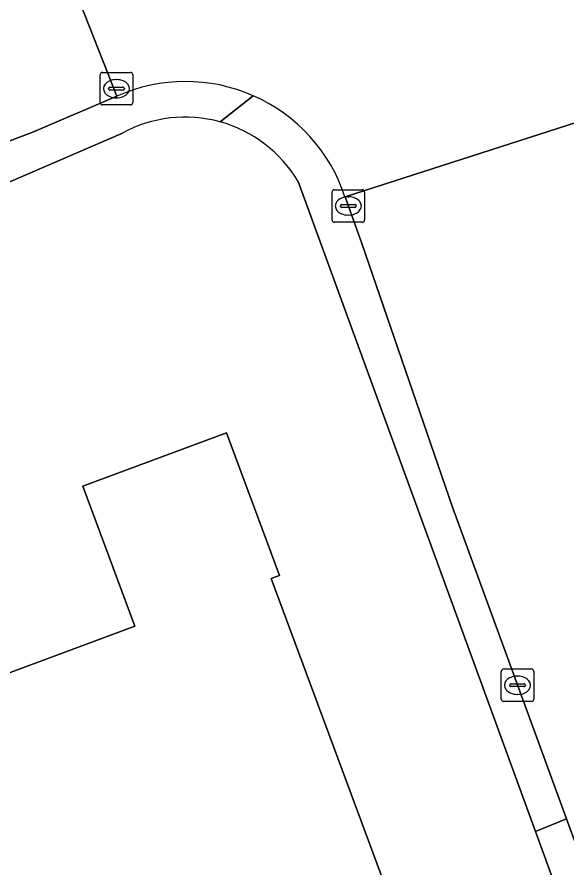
# Model space of a CAD drawing. Extents: x 158086 to 159499, y 382904 to 383981.
# Drawn here: x 158971.99 to 158988.9, y 383112.44 to 383138.6 of the extents above; entities that cross this region are included whole.
import ezdxf

# ---------------------------------------------------------------- set-up
doc = ezdxf.new("R2010")
doc.units = 0
for name, color, linetype in [('IMGEO_Erf', 7, 'Continuous'), ('IMGEO_Kolk', 7, 'Continuous'), ('IMGEO_Pand', 7, 'Continuous'), ('IMGEO_Rijbaan_lokaal_open', 7, 'Continuous'), ('IMGEO_Voetpad_open', 7, 'Continuous')]:
    doc.layers.add(name, color=color, linetype=linetype)

msp = doc.modelspace()

# ---------------------------------------------------------------- linework, layer by layer
at = {"layer": 'IMGEO_Erf'}
for points in [[(158975.23, 383135.031), (158942.876, 383121.069), (158936.852, 383118.469), (158837.977, 383075.801), (158837.572, 383075.626), (158818.806, 383067.474), (158817.768, 383067.023)], [(159013.433, 383044.02), (159010.822, 383051.232), (159000.349, 383079.556), (159000, 383080.506), (158999.501, 383081.865), (158996.298, 383090.065), (158996.488, 383090.145), (158989.898, 383108.183), (158987.936, 383113.554), (158980.634, 383133.543)], [(158881.652, 383089.451), (158938.898, 383114.123), (158941.834, 383107.313), (158975.616, 383119.869), (158974.015, 383124.181), (158978.429, 383125.821), (158980.059, 383121.434), (158979.805, 383121.339), (158983.304, 383111.921), (158982.521, 383111.63), (158984.156, 383107.233), (158984.812, 383107.476), (158991.945, 383088.285)]]:
    msp.add_lwpolyline(points, dxfattribs=at)
for centre, radius, start, end in [((158977.164, 383131.492), 4.033, 74.6337, 118.6619), ((158977.162, 383131.495), 4.03, 30.534, 74.5969)]:
    msp.add_arc(centre, radius, start, end, dxfattribs=at)
at = {"layer": 'IMGEO_Kolk'}
for p, q in [((158974.549, 383135.972), (158974.549, 383136.824)), ((158974.624, 383136.898), (158975.476, 383136.898)), ((158975.55, 383136.824), (158975.55, 383135.972)), ((158975.037, 383136.678), (158975.062, 383136.678)), ((158974.808, 383136.392), (158974.808, 383136.404)), ((158975.246, 383136.355), (158974.848, 383136.355)), ((158974.851, 383136.441), (158975.249, 383136.441)), ((158975.292, 383136.404), (158975.292, 383136.392)), ((158975.06, 383136.118), (158975.035, 383136.118)), ((158975.476, 383135.898), (158974.624, 383135.898)), ((158981.678, 383132.367), (158981.678, 383133.219)), ((158981.753, 383133.293), (158982.605, 383133.293)), ((158982.166, 383133.073), (158982.191, 383133.073)), ((158982.679, 383133.219), (158982.679, 383132.367)), ((158981.98, 383132.836), (158982.378, 383132.836)), ((158981.937, 383132.787), (158981.937, 383132.799)), ((158982.375, 383132.75), (158981.977, 383132.75)), ((158982.421, 383132.799), (158982.421, 383132.787)), ((158982.605, 383132.293), (158981.753, 383132.293)), ((158982.189, 383132.513), (158982.164, 383132.513)), ((158986.883, 383117.629), (158986.883, 383118.481)), ((158986.958, 383118.555), (158987.81, 383118.555)), ((158987.884, 383118.481), (158987.884, 383117.629)), ((158987.371, 383118.335), (158987.396, 383118.335)), ((158987.142, 383118.049), (158987.142, 383118.061)), ((158987.58, 383118.012), (158987.182, 383118.012)), ((158987.185, 383118.098), (158987.583, 383118.098)), ((158987.626, 383118.061), (158987.626, 383118.049)), ((158987.394, 383117.775), (158987.369, 383117.775)), ((158987.81, 383117.555), (158986.958, 383117.555))]:
    msp.add_line(p, q, dxfattribs=at)
for points in [[(158974.549, 383135.972), (158974.549, 383136.824)], [(158974.624, 383136.898), (158975.476, 383136.898)], [(158975.55, 383136.824), (158975.55, 383135.972)], [(158975.476, 383135.898), (158974.624, 383135.898)], [(158981.678, 383132.367), (158981.678, 383133.219)], [(158981.753, 383133.293), (158982.605, 383133.293)], [(158982.679, 383133.219), (158982.679, 383132.367)], [(158982.605, 383132.293), (158981.753, 383132.293)], [(158986.883, 383117.629), (158986.883, 383118.481)], [(158986.958, 383118.555), (158987.81, 383118.555)], [(158987.884, 383118.481), (158987.884, 383117.629)], [(158987.81, 383117.555), (158986.958, 383117.555)]]:
    msp.add_lwpolyline(points, dxfattribs=at)
for centre, radius, start, end in [((158974.626, 383136.822), 0.0765, 91.552, 178.448), ((158974.626, 383136.822), 0.0765, 91.552, 178.448), ((158975.474, 383136.822), 0.0765, 1.552, 88.448), ((158975.474, 383136.822), 0.0765, 1.552, 88.448), ((158974.848, 383136.401), 0.0403, 85.8775, 175.7526), ((158974.845, 383136.391), 0.0366, 178.938, 274.7102), ((158975.249, 383136.398), 0.043, 264.8664, 352.4533), ((158975.253, 383136.403), 0.0386, 1.7309, 96.639), ((158974.626, 383135.974), 0.0765, 181.552, 268.448), ((158974.626, 383135.974), 0.0765, 181.552, 268.448), ((158975.474, 383135.974), 0.0765, 271.552, 358.448), ((158975.474, 383135.974), 0.0765, 271.552, 358.448), ((158981.755, 383133.217), 0.0765, 91.552, 178.448), ((158981.755, 383133.217), 0.0765, 91.552, 178.448), ((158982.603, 383133.217), 0.0765, 1.552, 88.448), ((158982.603, 383133.217), 0.0765, 1.552, 88.448), ((158981.977, 383132.796), 0.0403, 85.8775, 175.7526), ((158982.382, 383132.798), 0.0386, 1.7309, 96.639), ((158981.974, 383132.786), 0.0366, 178.938, 274.7102), ((158982.378, 383132.793), 0.043, 264.8664, 352.4533), ((158981.755, 383132.369), 0.0765, 181.552, 268.448), ((158981.755, 383132.369), 0.0765, 181.552, 268.448), ((158982.603, 383132.369), 0.0765, 271.552, 358.448), ((158982.603, 383132.369), 0.0765, 271.552, 358.448), ((158986.96, 383118.479), 0.0765, 91.552, 178.448), ((158986.96, 383118.479), 0.0765, 91.552, 178.448), ((158987.808, 383118.479), 0.0765, 1.552, 88.448), ((158987.808, 383118.479), 0.0765, 1.552, 88.448), ((158987.182, 383118.058), 0.0403, 85.8775, 175.7526), ((158987.179, 383118.048), 0.0366, 178.938, 274.7102), ((158987.583, 383118.055), 0.043, 264.8664, 352.4533), ((158987.587, 383118.06), 0.0386, 1.7309, 96.639), ((158986.96, 383117.631), 0.0765, 181.552, 268.448), ((158986.96, 383117.631), 0.0765, 181.552, 268.448), ((158987.808, 383117.631), 0.0765, 271.552, 358.448), ((158987.808, 383117.631), 0.0765, 271.552, 358.448)]:
    msp.add_arc(centre, radius, start, end, dxfattribs=at)
for centre, major_axis, ratio, start_param, end_param in [((158975.036, 383136.398), (-0.387, 0.002), 0.722429, 4.712389, 7.853982), ((158975.061, 383136.398), (-0.39, 0.002), 0.717154, 1.570796, 4.712389), ((158982.165, 383132.793), (-0.387, 0.002), 0.722429, 4.712389, 7.853982), ((158982.19, 383132.793), (-0.39, 0.002), 0.717154, 1.570796, 4.712389), ((158987.37, 383118.055), (-0.387, 0.002), 0.722429, 4.712389, 7.853982), ((158987.395, 383118.055), (-0.39, 0.002), 0.717154, 1.570796, 4.712389)]:
    msp.add_ellipse(centre, major_axis=major_axis, ratio=ratio, start_param=start_param, end_param=end_param, dxfattribs=at)
at = {"layer": 'IMGEO_Pand'}
msp.add_lwpolyline([(158983.304, 383111.921), (158979.805, 383121.339), (158980.059, 383121.434), (158978.429, 383125.821), (158974.015, 383124.181), (158975.616, 383119.869), (158941.834, 383107.313), (158945.753, 383098.203), (158956.46, 383101.94), (158982.521, 383111.63)], close=True, dxfattribs=at)
at = {"layer": 'IMGEO_Rijbaan_lokaal_open'}
for points in [[(158988.706, 383150.846), (158985.868, 383149.608), (158981.658, 383147.817), (158972.076, 383143.74), (158975.064, 383136.167)], [(158982.077, 383133.078), (158991.322, 383136.048), (158991.444, 383136.082), (158993.763, 383136.947), (158988.706, 383150.846)], [(158889.932, 383099.442), (158919.966, 383112.427), (158936.388, 383119.543), (158942.408, 383122.151), (158948.459, 383124.786), (158969.499, 383133.933), (158972.498, 383135.073), (158975.064, 383136.167), (158972.076, 383143.74), (158961.828, 383139.38), (158956.401, 383137.015), (158949.067, 383133.818), (158942.083, 383130.86), (158934.182, 383127.503), (158934.047, 383127.444), (158928.996, 383125.239), (158919.287, 383121), (158906.765, 383115.503), (158901.627, 383113.355), (158890.378, 383108.368)], [(158991.444, 383136.082), (158991.322, 383136.048), (158982.077, 383133.078), (158982.594, 383131.636), (158985.382, 383123.536), (158988.889, 383113.943), (158990.854, 383108.568), (158994.259, 383099.253), (158997.353, 383090.855), (159000, 383083.673), (159000.505, 383082.302), (159001.376, 383079.933), (159005.874, 383067.711), (159010.659, 383054.753), (159014.295, 383044.868), (159019.666, 383030.258), (159022.721, 383022.013), (159024.083, 383018.337), (159025.62, 383014.093), (159027.294, 383008.889)]]:
    msp.add_lwpolyline(points, dxfattribs=at)
for centre, radius, start, end in [((158977.177, 383131.464), 5.156, 66.2115, 114.1984), ((158977.178, 383131.46), 5.159, 18.2757, 66.2349)]:
    msp.add_arc(centre, radius, start, end, dxfattribs=at)
at = {"layer": 'IMGEO_Voetpad_open'}
for points in [[(158975.064, 383136.167), (158972.498, 383135.073), (158969.499, 383133.933), (158948.459, 383124.786), (158942.408, 383122.151), (158942.876, 383121.069), (158975.23, 383135.031)], [(158978.233, 383135.381), (158979.257, 383136.182)], [(158979.257, 383136.182), (158978.233, 383135.381)], [(158980.634, 383133.543), (158987.936, 383113.554), (158988.889, 383113.943), (158985.382, 383123.536), (158982.594, 383131.636)], [(158982.594, 383131.636), (158982.077, 383133.078)]]:
    msp.add_lwpolyline(points, dxfattribs=at)
msp.add_lwpolyline([(158990.854, 383108.568), (158988.889, 383113.943), (158987.936, 383113.554), (158989.898, 383108.183)], close=True, dxfattribs=at)
for centre, radius, start, end in [((158977.177, 383131.464), 5.156, 66.2115, 114.1984), ((158977.178, 383131.46), 5.159, 18.2757, 66.2349), ((158977.164, 383131.492), 4.033, 74.6337, 118.6619), ((158977.162, 383131.495), 4.03, 30.534, 74.5969)]:
    msp.add_arc(centre, radius, start, end, dxfattribs=at)

doc.saveas('drawing.dxf')
